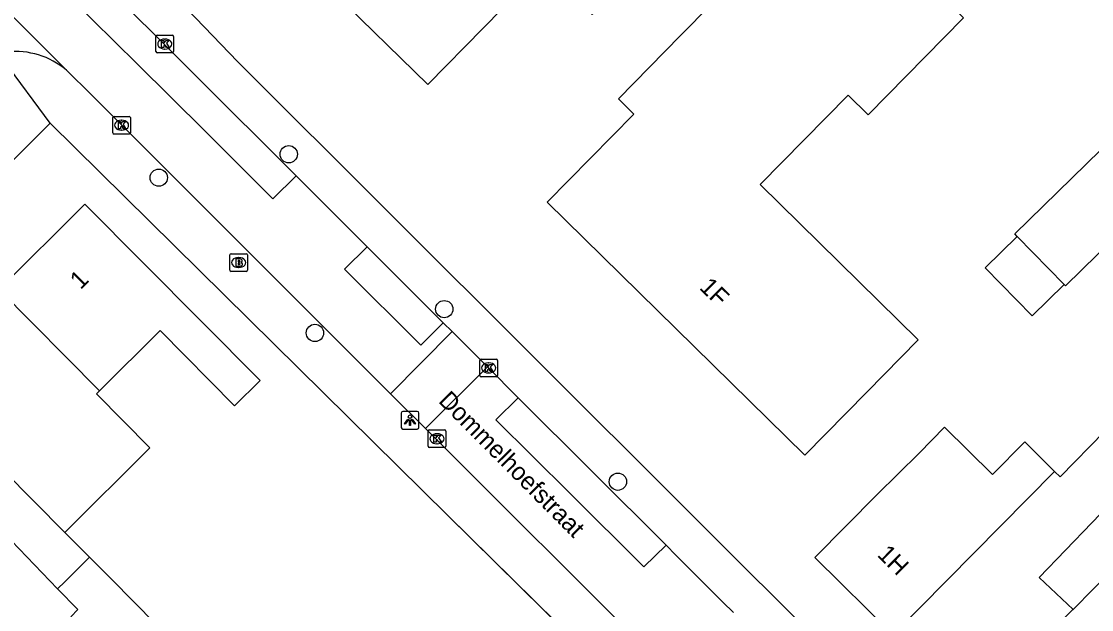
# Model space of a CAD drawing. Extents: x 161772 to 163123, y 383092 to 383917.
# Drawn here: x 162073.6 to 162134.1, y 383365.2 to 383398.5 of the extents above; entities that cross this region are included whole.
import ezdxf

# ---------------------------------------------------------------- set-up
doc = ezdxf.new("R2010")
doc.units = 0
for name, color, linetype in [('IMGEO_Boom', 7, 'Continuous'), ('IMGEO_Brandkraan', 7, 'Continuous'), ('IMGEO_Kolk', 7, 'Continuous'), ('IMGEO_Lichtpunt', 7, 'Continuous'), ('IMGEO_Muur', 7, 'Continuous'), ('IMGEO_Openbare_ruimte_label', 7, 'Continuous'), ('IMGEO_Pand', 7, 'Continuous'), ('IMGEO_Pand_nummerreeks', 7, 'Continuous'), ('IMGEO_Rijbaan_lokaal_open', 7, 'Continuous'), ('IMGEO_Voetpad_gesloten', 7, 'Continuous'), ('IMGEO_Voetpad_open', 7, 'Continuous')]:
    doc.layers.add(name, color=color, linetype=linetype)

msp = doc.modelspace()

# ---------------------------------------------------------------- linework, layer by layer
at = {"layer": 'IMGEO_Boom'}
for centre in [(162088.723, 383390.95), (162081.369, 383389.624), (162097.52, 383382.188), (162090.204, 383380.843), (162107.345, 383372.431)]:
    msp.add_circle(centre, 0.489, dxfattribs=at)
at = {"layer": 'IMGEO_Brandkraan'}
for p, q in [((162085.388, 383384.399), (162085.388, 383385.251)), ((162085.463, 383385.325), (162086.315, 383385.325)), ((162085.876, 383385.105), (162085.901, 383385.105)), ((162086.389, 383385.251), (162086.389, 383384.399)), ((162086.315, 383384.325), (162085.463, 383384.325)), ((162085.899, 383384.545), (162085.874, 383384.545))]:
    msp.add_line(p, q, dxfattribs=at)
for points in [[(162085.388, 383384.399), (162085.388, 383385.251)], [(162085.463, 383385.325), (162086.315, 383385.325)], [(162085.736, 383385.025), (162085.736, 383384.625), (162085.949, 383384.625)], [(162085.967, 383385.025), (162085.736, 383385.025)], [(162085.915, 383384.944), (162085.861, 383384.944), (162085.861, 383384.868)], [(162086.389, 383385.251), (162086.389, 383384.399)], [(162086.315, 383384.325), (162085.463, 383384.325)], [(162085.861, 383384.868), (162085.914, 383384.868)], [(162085.923, 383384.792), (162085.861, 383384.792), (162085.861, 383384.711)], [(162085.861, 383384.711), (162085.923, 383384.711)]]:
    msp.add_lwpolyline(points, dxfattribs=at)
for centre, radius, start, end in [((162085.465, 383385.249), 0.0765, 91.55205, 178.44795), ((162085.465, 383385.249), 0.0765, 91.55205, 178.44795), ((162085.916, 383384.906), 0.0379, 267.82845, 90.93552), ((162085.971, 383384.88), 0.145, 59.4692, 91.53667), ((162085.996, 383384.927), 0.0922, 285.51372, 58.15012), ((162086.313, 383385.249), 0.0765, 1.55205, 88.44795), ((162086.313, 383385.249), 0.0765, 1.55205, 88.44795), ((162085.465, 383384.401), 0.0765, 181.55205, 268.44795), ((162085.465, 383384.401), 0.0765, 181.55205, 268.44795), ((162085.924, 383384.751), 0.0404, 269.87594, 90.50774), ((162085.955, 383384.876), 0.251, 268.66757, 293.53466), ((162086.001, 383384.735), 0.105, 301.31148, 78.98903), ((162086.313, 383384.401), 0.0765, 271.55205, 358.44795), ((162086.313, 383384.401), 0.0765, 271.55205, 358.44795)]:
    msp.add_arc(centre, radius, start, end, dxfattribs=at)
for centre, major_axis, ratio, start_param, end_param in [((162085.875, 383384.825), (-0.387, 0.002), 0.722429, 4.712389, 7.853982), ((162085.9, 383384.825), (-0.39, 0.002), 0.717154, 1.570796, 4.712389)]:
    msp.add_ellipse(centre, major_axis=major_axis, ratio=ratio, start_param=start_param, end_param=end_param, dxfattribs=at)
at = {"layer": 'IMGEO_Kolk'}
for p, q in [((162081.209, 383396.753), (162081.209, 383397.605)), ((162081.284, 383397.679), (162082.136, 383397.679)), ((162082.21, 383397.605), (162082.21, 383396.753)), ((162081.697, 383397.459), (162081.722, 383397.459)), ((162082.136, 383396.679), (162081.284, 383396.679)), ((162081.72, 383396.899), (162081.695, 383396.899)), ((162078.761, 383392.165), (162078.761, 383393.017)), ((162078.836, 383393.091), (162079.688, 383393.091)), ((162079.249, 383392.871), (162079.274, 383392.871)), ((162079.762, 383393.017), (162079.762, 383392.165)), ((162079.272, 383392.311), (162079.247, 383392.311)), ((162079.688, 383392.091), (162078.836, 383392.091)), ((162099.533, 383378.439), (162099.533, 383379.291)), ((162099.608, 383379.365), (162100.46, 383379.365)), ((162100.021, 383379.145), (162100.046, 383379.145)), ((162100.534, 383379.291), (162100.534, 383378.439)), ((162100.46, 383378.365), (162099.608, 383378.365)), ((162100.044, 383378.585), (162100.019, 383378.585)), ((162096.611, 383374.434), (162096.611, 383375.286)), ((162096.686, 383375.36), (162097.538, 383375.36)), ((162097.612, 383375.286), (162097.612, 383374.434)), ((162097.122, 383374.58), (162097.097, 383374.58)), ((162097.099, 383375.14), (162097.124, 383375.14)), ((162097.538, 383374.36), (162096.686, 383374.36))]:
    msp.add_line(p, q, dxfattribs=at)
for points in [[(162081.209, 383396.753), (162081.209, 383397.605)], [(162081.284, 383397.679), (162082.136, 383397.679)], [(162082.21, 383397.605), (162082.21, 383396.753)], [(162081.53, 383397.379), (162081.653, 383397.379), (162081.653, 383397.228), (162081.783, 383397.379), (162081.947, 383397.379), (162081.801, 383397.228), (162081.954, 383396.979), (162081.802, 383396.979), (162081.717, 383397.143), (162081.653, 383397.076), (162081.653, 383396.979), (162081.53, 383396.979), (162081.53, 383397.379)], [(162082.136, 383396.679), (162081.284, 383396.679)], [(162078.761, 383392.165), (162078.761, 383393.017)], [(162078.836, 383393.091), (162079.688, 383393.091)], [(162079.082, 383392.791), (162079.205, 383392.791), (162079.205, 383392.64), (162079.335, 383392.791), (162079.499, 383392.791), (162079.353, 383392.64), (162079.506, 383392.391), (162079.354, 383392.391), (162079.269, 383392.555), (162079.205, 383392.488), (162079.205, 383392.391), (162079.082, 383392.391), (162079.082, 383392.791)], [(162079.762, 383393.017), (162079.762, 383392.165)], [(162079.688, 383392.091), (162078.836, 383392.091)], [(162099.533, 383378.439), (162099.533, 383379.291)], [(162099.608, 383379.365), (162100.46, 383379.365)], [(162099.854, 383379.065), (162099.977, 383379.065), (162099.977, 383378.914), (162100.107, 383379.065), (162100.271, 383379.065), (162100.125, 383378.914), (162100.278, 383378.665), (162100.126, 383378.665), (162100.041, 383378.829), (162099.977, 383378.762), (162099.977, 383378.665), (162099.854, 383378.665), (162099.854, 383379.065)], [(162100.534, 383379.291), (162100.534, 383378.439)], [(162100.46, 383378.365), (162099.608, 383378.365)], [(162096.611, 383374.434), (162096.611, 383375.286)], [(162096.686, 383375.36), (162097.538, 383375.36)], [(162097.612, 383375.286), (162097.612, 383374.434)], [(162096.932, 383375.06), (162097.055, 383375.06), (162097.055, 383374.909), (162097.185, 383375.06), (162097.349, 383375.06), (162097.203, 383374.909), (162097.356, 383374.66), (162097.204, 383374.66), (162097.119, 383374.824), (162097.055, 383374.757), (162097.055, 383374.66), (162096.932, 383374.66), (162096.932, 383375.06)], [(162097.538, 383374.36), (162096.686, 383374.36)]]:
    msp.add_lwpolyline(points, dxfattribs=at)
for centre, start, end in [((162081.286, 383397.603), 91.55205, 178.44795), ((162081.286, 383397.603), 91.55205, 178.44795), ((162082.134, 383397.603), 1.55205, 88.44795), ((162082.134, 383397.603), 1.55205, 88.44795), ((162081.286, 383396.755), 181.55205, 268.44795), ((162081.286, 383396.755), 181.55205, 268.44795), ((162082.134, 383396.755), 271.55205, 358.44795), ((162082.134, 383396.755), 271.55205, 358.44795), ((162078.838, 383393.015), 91.55205, 178.44795), ((162078.838, 383393.015), 91.55205, 178.44795), ((162079.686, 383393.015), 1.55205, 88.44795), ((162079.686, 383393.015), 1.55205, 88.44795), ((162078.838, 383392.167), 181.55205, 268.44795), ((162078.838, 383392.167), 181.55205, 268.44795), ((162079.686, 383392.167), 271.55205, 358.44795), ((162079.686, 383392.167), 271.55205, 358.44795), ((162099.61, 383379.289), 91.55205, 178.44795), ((162099.61, 383379.289), 91.55205, 178.44795), ((162100.458, 383379.289), 1.55205, 88.44795), ((162100.458, 383379.289), 1.55205, 88.44795), ((162099.61, 383378.441), 181.55205, 268.44795), ((162099.61, 383378.441), 181.55205, 268.44795), ((162100.458, 383378.441), 271.55205, 358.44795), ((162100.458, 383378.441), 271.55205, 358.44795), ((162096.688, 383375.284), 91.55205, 178.44795), ((162096.688, 383375.284), 91.55205, 178.44795), ((162097.536, 383375.284), 1.55205, 88.44795), ((162097.536, 383375.284), 1.55205, 88.44795), ((162096.688, 383374.436), 181.55205, 268.44795), ((162096.688, 383374.436), 181.55205, 268.44795), ((162097.536, 383374.436), 271.55205, 358.44795), ((162097.536, 383374.436), 271.55205, 358.44795)]:
    msp.add_arc(centre, 0.0765, start, end, dxfattribs=at)
for centre, major_axis, ratio, start_param, end_param in [((162081.696, 383397.179), (-0.387, 0.002), 0.722429, 4.712389, 7.853982), ((162081.721, 383397.179), (-0.39, 0.002), 0.717154, 1.570796, 4.712389), ((162079.248, 383392.591), (-0.387, 0.002), 0.722429, 4.712389, 7.853982), ((162079.273, 383392.591), (-0.39, 0.002), 0.717154, 1.570796, 4.712389), ((162100.02, 383378.865), (-0.387, 0.002), 0.722429, 4.712389, 7.853982), ((162100.045, 383378.865), (-0.39, 0.002), 0.717154, 1.570796, 4.712389), ((162097.098, 383374.86), (-0.387, 0.002), 0.722429, 4.712389, 7.853982), ((162097.123, 383374.86), (-0.39, 0.002), 0.717154, 1.570796, 4.712389)]:
    msp.add_ellipse(centre, major_axis=major_axis, ratio=ratio, start_param=start_param, end_param=end_param, dxfattribs=at)
at = {"layer": 'IMGEO_Lichtpunt'}
for p, q in [((162095.989, 383376.404), (162095.181, 383376.404)), ((162095.989, 383376.404), (162095.181, 383376.404)), ((162095.087, 383376.309), (162095.087, 383375.502)), ((162095.087, 383376.309), (162095.087, 383375.502)), ((162096.083, 383375.502), (162096.083, 383376.309)), ((162096.083, 383375.502), (162096.083, 383376.309)), ((162095.181, 383375.408), (162095.989, 383375.408)), ((162095.181, 383375.408), (162095.989, 383375.408))]:
    msp.add_line(p, q, dxfattribs=at)
for points in [[(162095.461, 383375.973), (162095.5, 383375.945), (162095.312, 383375.683), (162095.274, 383375.71), (162095.461, 383375.973)], [(162095.563, 383375.925), (162095.61, 383375.925), (162095.61, 383375.603), (162095.563, 383375.603), (162095.563, 383375.925)], [(162095.673, 383375.945), (162095.711, 383375.972), (162095.898, 383375.71), (162095.859, 383375.682), (162095.673, 383375.945)]]:
    msp.add_lwpolyline(points, dxfattribs=at)
msp.add_circle((162095.586, 383376.107), 0.0994, dxfattribs=at)
for centre, start, end in [((162095.181, 383376.309), 90, 180), ((162095.181, 383376.309), 90, 180), ((162095.989, 383376.309), 0, 90), ((162095.989, 383376.309), 0, 90), ((162095.181, 383375.502), 180, 270), ((162095.181, 383375.502), 180, 270), ((162095.989, 383375.502), 270, 0), ((162095.989, 383375.502), 270, 360)]:
    msp.add_arc(centre, 0.0946, start, end, dxfattribs=at)
at = {"layer": 'IMGEO_Muur'}
for points in [[(162075.222, 383392.703), (162097.704, 383370.546)], [(162097.704, 383370.546), (162137.261, 383331.559)]]:
    msp.add_lwpolyline(points, dxfattribs=at)
at = {"layer": 'IMGEO_Pand'}
for points in [[(162098.138, 383407.117), (162101.073, 383410.108), (162105.973, 383405.295), (162109.966, 383409.359), (162110.688, 383408.65), (162111.669, 383407.686), (162111.833, 383407.853), (162112.939, 383408.979), (162114.425, 383407.547), (162105.883, 383398.852), (162105.548, 383399.181), (162103.176, 383401.512), (162102.937, 383401.268), (162102.893, 383401.311), (162096.586, 383394.891), (162091.262, 383400.121)], [(162126.892, 383398.667), (162121.505, 383393.185), (162120.376, 383394.295), (162115.404, 383389.235), (162124.339, 383380.455), (162121.425, 383377.49), (162117.92, 383373.923), (162103.351, 383388.239), (162108.244, 383393.218), (162107.371, 383394.075), (162110.895, 383397.662), (162114.385, 383401.214), (162115.422, 383400.195), (162120.293, 383405.151), (162126.892, 383398.667)], [(162129.943, 383386.295), (162129.801, 383386.44), (162137.077, 383393.548), (162139.94, 383390.618), (162132.664, 383383.51), (162132.592, 383383.584)], [(162072.321, 383383.293), (162077.191, 383388.13), (162087.098, 383378.156), (162085.662, 383376.729), (162081.448, 383380.972), (162078.014, 383377.561)], [(162132.592, 383383.584), (162130.78, 383381.813), (162128.131, 383384.525), (162129.943, 383386.295)], [(162132.592, 383383.584), (162129.943, 383386.295)], [(162078.014, 383377.561), (162072.321, 383383.293)], [(162076.056, 383369.565), (162067.339, 383378.345)], [(162078.014, 383377.561), (162077.843, 383377.392), (162080.869, 383374.346), (162076.056, 383369.565)], [(162122.928, 383363.77), (162118.493, 383368.146), (162122.006, 383371.705), (162124.391, 383374.048), (162125.832, 383375.508), (162128.54, 383372.835), (162130.361, 383374.68), (162132.051, 383373.013)], [(162132.051, 383373.013), (162132.362, 383372.706), (162134.884, 383375.261), (162137.141, 383373.189), (162131.187, 383367.013), (162133.096, 383365.211)], [(162132.051, 383373.013), (162122.928, 383363.77)], [(162075.636, 383366.363), (162071.281, 383370.9), (162068.261, 383367.9)], [(162076.056, 383369.565), (162077.449, 383368.163)], [(162075.636, 383366.363), (162076.045, 383366.769), (162077.449, 383368.163)], [(162077.449, 383368.163), (162078.668, 383366.936), (162081.23, 383364.356), (162079.012, 383362.153), (162076.388, 383364.796), (162076.793, 383365.198), (162075.636, 383366.363)], [(162127.358, 383359.397), (162130.871, 383362.956), (162133.074, 383365.189), (162133.096, 383365.211)]]:
    msp.add_lwpolyline(points, dxfattribs=at)
at = {"layer": 'IMGEO_Rijbaan_lokaal_open'}
for points in [[(162070.146, 383401.685), (162076.14, 383395.709)], [(162089.151, 383389.723), (162087.82, 383388.42), (162083.998, 383392.257), (162080.154, 383396.052), (162076.346, 383399.821), (162077.699, 383401.158)], [(162094.488, 383377.408), (162077.554, 383394.312), (162076.14, 383395.709)], [(162093.167, 383385.71), (162092.497, 383386.378), (162089.736, 383389.139), (162089.151, 383389.723)], [(162097.466, 383381.419), (162096.187, 383380.147), (162091.875, 383384.44), (162093.167, 383385.71)], [(162097.961, 383380.925), (162097.466, 383381.419)], [(162094.488, 383377.408), (162097.961, 383380.925)], [(162099.967, 383378.922), (162097.961, 383380.925)], [(162096.455, 383375.445), (162099.967, 383378.922)], [(162101.712, 383377.18), (162099.967, 383378.922)], [(162096.455, 383375.445), (162094.488, 383377.408)], [(162101.712, 383377.18), (162100.437, 383375.92), (162104.631, 383371.776), (162108.811, 383367.609), (162110.071, 383368.838)], [(162109.45, 383362.479), (162096.455, 383375.445)], [(162113.883, 383365.041), (162113.291, 383365.624), (162110.629, 383368.281), (162110.071, 383368.838)]]:
    msp.add_lwpolyline(points, dxfattribs=at)
msp.add_arc((162073.239, 383392.245), 4.518, 50.04665, 95.74789, dxfattribs=at)
at = {"layer": 'IMGEO_Voetpad_gesloten'}
for points in [[(162027.495, 383466.15), (162027.9, 383463.647), (162030.791, 383459.92), (162042.704, 383445.878), (162056.737, 383428.976), (162069.531, 383413.985), (162082.036, 383400.151), (162085.851, 383396.183), (162119.667, 383362.459), (162125.116, 383357.112)], [(162089.151, 383389.723), (162077.699, 383401.158)], [(162075.222, 383392.703), (162072.61, 383396.242)], [(162035.617, 383357.251), (162038.775, 383357.03), (162064.395, 383381.925), (162075.222, 383392.703)], [(162097.466, 383381.419), (162093.167, 383385.71)], [(162110.071, 383368.838), (162101.712, 383377.18)]]:
    msp.add_lwpolyline(points, dxfattribs=at)
at = {"layer": 'IMGEO_Voetpad_open'}
for points in [[(162109.459, 383358.96), (162108.772, 383359.637), (162097.704, 383370.546), (162075.222, 383392.703)], [(162133.096, 383365.211), (162137.704, 383369.88), (162139.337, 383369.716), (162149.741, 383380.185), (162150.781, 383379.118), (162155.102, 383374.685), (162154.457, 383374.057)]]:
    msp.add_lwpolyline(points, dxfattribs=at)

# ---------------------------------------------------------------- texts
at = {"layer": 'IMGEO_Openbare_ruimte_label'}
msp.add_text('Dommelhoefstraat', height=1, rotation=314.83792, dxfattribs=at).set_placement((162097.145, 383376.948))
at = {"layer": 'IMGEO_Pand_nummerreeks'}
for s, rotation, p in [('1', 44.80598, (162076.943, 383383.261)), ('1F', 315.50183, (162111.909, 383383.363)), ('1H', 315.38366, (162121.972, 383368.252))]:
    msp.add_text(s, height=1, rotation=rotation, dxfattribs=at).set_placement(p)

doc.saveas('drawing.dxf')
